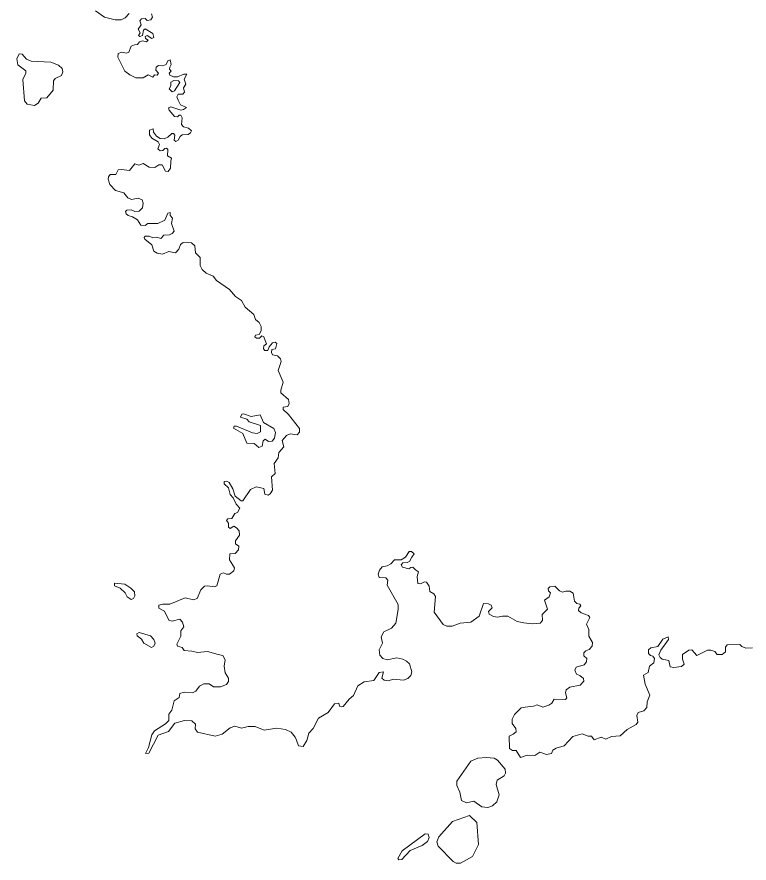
# Model space of a CAD drawing. Extents: x 369010 to 739155, y 6377141 to 6616555.
# Drawn here: x 453069 to 454701, y 6405110 to 6406996 of the extents above; entities that cross this region are included whole.
import ezdxf

# ---------------------------------------------------------------- set-up
doc = ezdxf.new("R2010")
doc.units = 0
doc.header["$LTSCALE"] = 40
doc.layers.add('1', color=7, linetype='Continuous', lineweight=13)

msp = doc.modelspace()

# ---------------------------------------------------------------- linework, layer by layer
at = {"layer": '1'}
for points in [[(453243.63, 6407009.49), (453264.15, 6406995.43), (453287.82, 6406989.97), (453300.9, 6406989.97), (453309.67, 6406994.1), (453318.77, 6407003.87)], [(453368.42, 6407003.37), (453371.23, 6406995.92), (453367.1, 6406989.8), (453358.99, 6406988.31), (453354.52, 6406992.78), (453346.57, 6406992.28), (453342.44, 6406987.32), (453345.58, 6406978.71), (453338.8, 6406968.62), (453343.1, 6406960.51), (453339.95, 6406954.71), (453342.44, 6406952.23), (453348.56, 6406954.71), (453350.71, 6406966.3), (453354.35, 6406969.77), (453371.9, 6406959.51), (453374.05, 6406950.41), (453369.25, 6406948.09), (453358.82, 6406954.71), (453354.52, 6406952.23), (453355.51, 6406947.76), (453360.97, 6406944.62), (453357.5, 6406940.81), (453348.73, 6406943.13), (453342.11, 6406940.48), (453337.8, 6406934.69), (453330.85, 6406933.86), (453323.57, 6406930.71), (453318.27, 6406917.81), (453312.81, 6406915.16), (453302.22, 6406917.81), (453294.28, 6406914.33), (453293.45, 6406906.55), (453309.17, 6406875.27), (453320.26, 6406867.33), (453333.67, 6406860.21), (453350.38, 6406860.54), (453360.97, 6406867.33), (453371.4, 6406861.7), (453375.54, 6406866.83), (453381.17, 6406866), (453384.14, 6406870.97), (453378.68, 6406877.75), (453379.01, 6406884.54), (453384.64, 6406888.01), (453394.07, 6406887.35), (453401.69, 6406890.17), (453404.83, 6406898.28), (453410.13, 6406900.26), (453412.45, 6406890), (453409.47, 6406884.54), (453408.47, 6406879.74), (453412.45, 6406874.94), (453407.98, 6406870.97), (453409.3, 6406866.5), (453417.58, 6406862.69), (453426.35, 6406862.36), (453440.75, 6406868.49), (453447.37, 6406868.32), (453441.74, 6406857.07), (453444.88, 6406846.31), (453440.25, 6406838.2), (453442.4, 6406828.1), (453438.76, 6406824.13), (453428.33, 6406824.3), (453424.86, 6406818.34), (453428, 6406810.39), (453433.63, 6406799.97), (453446.37, 6406794.34), (453440.25, 6406789.54)], [(453440.25, 6406789.54), (453433.96, 6406788.55), (453411.45, 6406795.5), (453406.82, 6406793.84), (453407.81, 6406788.22), (453420.22, 6406774.31), (453426.51, 6406773.32), (453430.15, 6406777.46), (453434.13, 6406777.46), (453437.27, 6406771.5), (453435.78, 6406756.27), (453440.25, 6406751.47), (453451.17, 6406748.33), (453457.79, 6406742.21), (453455.81, 6406737.57), (453450.68, 6406734.1), (453437.11, 6406733.43), (453432.64, 6406729.3), (453428, 6406721.19), (453422.87, 6406718.7), (453419.07, 6406721.19), (453420.39, 6406732.44), (453417.74, 6406736.58), (453413.94, 6406736.25), (453405.33, 6406728.3), (453397.05, 6406724.33), (453388.28, 6406725.16), (453380.17, 6406730.45), (453373.39, 6406739.23), (453372.39, 6406746.51), (453364.12, 6406743.7), (453364.28, 6406733.1), (453369.25, 6406725.82), (453383.32, 6406717.71), (453386.63, 6406711.59), (453382.82, 6406702.32), (453387.62, 6406697.69), (453394.07, 6406698.18), (453398.54, 6406703.15), (453402.35, 6406703.64), (453404.83, 6406700.66), (453404.67, 6406686.6), (453413.11, 6406681.63), (453411.62, 6406675.01), (453410.96, 6406658.79), (453405.83, 6406651.34), (453400.2, 6406652.67), (453392.09, 6406666.24), (453385.14, 6406666.57), (453375.87, 6406660.45), (453363.46, 6406661.44), (453349.72, 6406669.71), (453340.45, 6406666.07), (453331.18, 6406668.39), (453319.27, 6406654.16), (453301.72, 6406656.31), (453294.61, 6406654.99), (453288.98, 6406644.89), (453276.73, 6406644.56), (453272.43, 6406639.92), (453272.1, 6406634.3), (453275.41, 6406622.88), (453288.48, 6406609.47), (453306.85, 6406604.01), (453315.63, 6406593.25), (453324.4, 6406589.11), (453338.96, 6406591.93), (453347.73, 6406588.45), (453350.38, 6406581.17), (453348.23, 6406570.91), (453341.44, 6406563.13), (453331.68, 6406562.63), (453323.4, 6406565.94), (453313.31, 6406565.78), (453310.5, 6406562.14), (453312.15, 6406557.5), (453316.62, 6406553.37), (453326.38, 6406550.88), (453337.31, 6406543.77), (453344.59, 6406531.85), (453354.19, 6406531.35), (453360.48, 6406535.82), (453382.65, 6406535.99), (453398.71, 6406543.1), (453404.83, 6406558.66), (453410.29, 6406560.48), (453410.46, 6406553.53), (453415.59, 6406547.24), (453413.6, 6406535.99), (453419.23, 6406518.44), (453415.09, 6406513.48), (453408.8, 6406510.17), (453396.06, 6406509.34), (453389.44, 6406501.89), (453379.68, 6406505.2), (453371.73, 6406503.55), (453363.46, 6406507.52), (453354.85, 6406507.69), (453352.37, 6406504.21), (453353.69, 6406500.9)], [(453353.69, 6406500.9), (453369.25, 6406487.99), (453373.88, 6406473.76), (453381, 6406469.62), (453392.92, 6406467.47), (453407.31, 6406473.1), (453422.21, 6406470.61), (453429.49, 6406478.23), (453432.97, 6406488.98), (453439.42, 6406493.12), (453457.79, 6406492.79), (453465.41, 6406486.17), (453466.57, 6406469.95), (453477.49, 6406459.86), (453477.32, 6406442.31), (453481.46, 6406433.04), (453490.23, 6406424.93), (453506.12, 6406417.98), (453513.73, 6406408.88), (453542.37, 6406388.36), (453556.1, 6406372.8), (453569.51, 6406364.19), (453577.29, 6406349.13), (453597.15, 6406332.75), (453600.79, 6406321.99), (453609.06, 6406314.71), (453613.2, 6406306.1), (453613.2, 6406296.17), (453608.73, 6406288.56), (453600.46, 6406286.74), (453599.46, 6406282.77), (453603.11, 6406280.12), (453609.23, 6406280.28), (453614.86, 6406284.92), (453618.99, 6406283.26), (453622.47, 6406275.15), (453624.95, 6406267.37), (453619.33, 6406263.24), (453618.5, 6406256.62), (453621.64, 6406252.31), (453628.26, 6406252.31), (453630.91, 6406260.59), (453638.85, 6406269.36), (453644.15, 6406271.02), (453648.29, 6406268.04), (453645.31, 6406256.62), (453636.87, 6406254.96), (453636.04, 6406247.85), (453638.52, 6406242.71), (453649.94, 6406240.56), (453656.4, 6406234.27), (453658.05, 6406228.15), (453651.43, 6406207.79), (453662.03, 6406181.81), (453656.89, 6406164.43), (453657.06, 6406158.31), (453674.44, 6406143.74), (453675.6, 6406134.48), (453672.62, 6406128.02), (453662.19, 6406126.53), (453662.19, 6406121.07), (453674.44, 6406109.81), (453698.77, 6406078.87), (453698.6, 6406070.76), (453693.14, 6406064.63), (453678.08, 6406067.11), (453669.97, 6406063.47), (453660.2, 6406051.72), (453663.85, 6406037.82), (453652.43, 6406025.08), (453650.77, 6406013.66), (453642, 6406000.75), (453644.15, 6405978.07), (453636.37, 6405971.29), (453638.52, 6405941), (453633.39, 6405933.39), (453628.76, 6405930.24), (453621.64, 6405932.39), (453618.83, 6405944.64), (453612.71, 6405946.79), (453601.78, 6405948.78), (453589.53, 6405942.99), (453572.65, 6405917.83), (453568.52, 6405917.33), (453555.61, 6405927.76), (453549.98, 6405943.98), (453541.87, 6405958.21), (453536.41, 6405961.69), (453530.45, 6405960.53), (453530.45, 6405955.57), (453540.71, 6405946.3), (453544.35, 6405931.4), (453551.14, 6405923.95), (453557.59, 6405910.05), (453565.54, 6405900.95), (453560.08, 6405891.52), (453554.61, 6405889.53), (453547.99, 6405877.78), (453539.22, 6405877.61), (453535.91, 6405873.81)], [(453535.91, 6405873.81), (453540.55, 6405867.52), (453540.05, 6405859.08), (453544.35, 6405855.6), (453552.46, 6405860.73), (453558.25, 6405857.26), (453564.38, 6405850.47), (453564.87, 6405840.71), (453556.1, 6405828.29), (453555.77, 6405821.67), (453563.22, 6405816.71), (453562.72, 6405808.43), (453555.61, 6405800.16), (453543.19, 6405799.49), (453542.7, 6405786.25), (453553.45, 6405768.21), (453552.46, 6405761.1), (453542.86, 6405754.15), (453535.58, 6405754.15), (453529.29, 6405756.79), (453521.51, 6405753.82), (453514.06, 6405728.16), (453508.11, 6405725.51), (453494.37, 6405728), (453487.09, 6405727.34), (453478.81, 6405718.89), (453470.54, 6405699.7), (453462.43, 6405696.55), (453443.89, 6405701.35), (453409.8, 6405687.45), (453394.07, 6405687.28), (453384.81, 6405684.8), (453384.81, 6405678.02), (453397.72, 6405671.39), (453407.48, 6405651.2), (453414.93, 6405648.89), (453431.48, 6405653.35), (453438.1, 6405647.23), (453440.75, 6405636.8), (453434.29, 6405627.54), (453433.96, 6405615.45), (453425.52, 6405597.91), (453427.01, 6405593.61), (453437.11, 6405590.3), (453441.74, 6405583.51), (453458.95, 6405582.35), (453471.03, 6405579.37), (453493.21, 6405581.86), (453517.04, 6405574.58), (453527.97, 6405572.75), (453533.1, 6405563.32), (453530.78, 6405548.59), (453532.93, 6405534.19), (453540.05, 6405522.28), (453540.21, 6405514.99), (453535.91, 6405507.71), (453522.67, 6405502.75), (453506.78, 6405502.58), (453497.51, 6405509.2), (453485.43, 6405509.86), (453475.34, 6405504.57), (453467.72, 6405493.31), (453459.95, 6405489.34), (453441.24, 6405490.83), (453432.14, 6405488.18), (453430.49, 6405479.08), (453419.23, 6405471.8), (453413.94, 6405450.61), (453407.31, 6405441.84), (453406.98, 6405427.94), (453400.2, 6405420.16), (453375.54, 6405404.93), (453369.25, 6405396.16), (453361.97, 6405367.7), (453355.02, 6405354.45), (453362.63, 6405354.95), (453383.65, 6405395.17), (453406.32, 6405402.95), (453420.39, 6405421.81), (453442.4, 6405427.61), (453458.95, 6405427.44), (453467.06, 6405419.66), (453466.4, 6405408.91), (453471.53, 6405401.79), (453510.92, 6405393.02), (453526.15, 6405397.15), (453544.19, 6405411.72), (453554.45, 6405415.03), (453569.51, 6405410.89), (453584.57, 6405414.7), (453599.96, 6405414.2), (453619.82, 6405406.26), (453648.29, 6405410.4), (453667.65, 6405407.58), (453680.07, 6405402.12), (453689.33, 6405391.03), (453691.98, 6405383.91), (453696.12, 6405371.34), (453707.04, 6405370.01), (453715.15, 6405383.09)], [(453715.15, 6405383.09), (453719.46, 6405399.64), (453729.05, 6405409.9), (453741.3, 6405432.74), (453762.65, 6405445.48), (453776.55, 6405465.01), (453786.32, 6405466.5), (453787.81, 6405460.05), (453791.28, 6405458.23), (453796.08, 6405459.38), (453809.32, 6405475.27), (453819.09, 6405483.71), (453829.02, 6405505.23), (453842.92, 6405514), (453864.6, 6405516.98), (453876.68, 6405535.19), (453886.12, 6405536.18), (453882.48, 6405522.28), (453887.61, 6405517.64), (453896.38, 6405516.15), (453908.63, 6405519.63), (453930.31, 6405517.97), (453940.57, 6405521.78), (453946.69, 6405527.9), (453949.51, 6405536.01), (453943.88, 6405554.05), (453937.42, 6405559.85), (453929.31, 6405564.31), (453915.58, 6405567.46), (453894.39, 6405563.32), (453884.46, 6405565.8), (453878.01, 6405573.58), (453876.35, 6405585), (453884.13, 6405599.9), (453880.49, 6405614.3), (453886.45, 6405625.72), (453903.99, 6405633.83), (453913.43, 6405645.08), (453918.89, 6405675.04), (453918.89, 6405686.29), (453894.23, 6405729.16), (453895.88, 6405740.91), (453891.25, 6405746.04), (453876.68, 6405746.53), (453874.37, 6405754.15), (453876.85, 6405762.59), (453882.97, 6405770.37), (453894.39, 6405772.68), (453902.67, 6405776.99), (453910.78, 6405786.09), (453925.67, 6405785.76), (453935.44, 6405791.72), (453943.22, 6405804.63), (453948.84, 6405804.79), (453954.47, 6405799.66), (453949.01, 6405792.21), (453943.88, 6405782.61), (453938.75, 6405779.97), (453929.48, 6405779.14), (453925.18, 6405774.5), (453928.32, 6405769.7), (453942.89, 6405765.57), (453946.86, 6405769.21), (453951.66, 6405769.7), (453957.28, 6405763.42), (453963.74, 6405758.95), (453961.26, 6405748.69), (453962.91, 6405733.13), (453968.37, 6405732.13), (453977.31, 6405737.27), (453981.78, 6405736.44), (453987.9, 6405727.17), (453989.56, 6405715.25), (453998.16, 6405710.12), (454001.97, 6405704.33), (453998.66, 6405669.41), (454019.02, 6405641.77), (454027.13, 6405638.46), (454039.37, 6405638.13), (454057.08, 6405644.58), (454081.08, 6405646.9), (454099.62, 6405660.47), (454109.38, 6405688.28), (454120.14, 6405687.95), (454125.93, 6405684.97), (454128.42, 6405678.68), (454120.31, 6405671.06), (454121.96, 6405664.61), (454131.23, 6405659.64), (454140.33, 6405658.15), (454151.26, 6405660.47), (454163.17, 6405660.14), (454184.19, 6405648.72), (454198.92, 6405645.25), (454217.46, 6405643.26), (454235.17, 6405644.58), (454240.79, 6405650.38), (454240.13, 6405663.78), (454251.72, 6405675.7), (454245.43, 6405695.72)], [(454245.43, 6405695.72), (454255.36, 6405703.83), (454258.17, 6405712.27), (454254.2, 6405716.91), (454253.21, 6405722.04), (454256.85, 6405726.01), (454267.94, 6405727), (454278.2, 6405716.74), (454284.98, 6405713.76), (454292.43, 6405716.08), (454301.7, 6405716.08), (454309.31, 6405711.45), (454311.79, 6405693.74), (454317.42, 6405688.94), (454324.21, 6405686.95), (454325.86, 6405683.15), (454321.56, 6405678.18), (454321.23, 6405673.05), (454326.69, 6405667.92), (454343.07, 6405661.8), (454346.38, 6405657.16), (454338.61, 6405642.6), (454344.23, 6405630.68), (454344.23, 6405615.79), (454352.01, 6405601.88), (454351.52, 6405593.28), (454344.73, 6405585.99), (454337.12, 6405583.02), (454332.98, 6405578.38), (454332.98, 6405572.26), (454339.76, 6405566.13), (454339.1, 6405558.69), (454333.81, 6405551.74), (454315.44, 6405546.94), (454312.95, 6405539.82), (454316.59, 6405530.88), (454324.21, 6405527.9), (454332.32, 6405521.12), (454332.48, 6405515.16), (454324.54, 6405506.88), (454301.53, 6405502.25), (454293.42, 6405496.46), (454291.6, 6405489.84), (454294.75, 6405478.09), (454291.77, 6405474.78), (454266.61, 6405475.27), (454261.48, 6405466.67), (454254.86, 6405462.2), (454241.45, 6405457.56), (454229.04, 6405462.53), (454220.77, 6405459.88), (454202.07, 6405457.89), (454193.29, 6405455.91), (454178.07, 6405441.01), (454173.27, 6405431.08), (454173.27, 6405421.32), (454181.21, 6405410.23), (454181.54, 6405402.29), (454175.25, 6405397.32), (454165.99, 6405393.18), (454166.81, 6405365.71), (454173.76, 6405361.24), (454181.71, 6405360.74), (454191.47, 6405345.19), (454206.7, 6405350.48), (454223.75, 6405349.99), (454235, 6405357.1), (454249.4, 6405351.81), (454260.49, 6405353.96), (454263.8, 6405361.74), (454271.08, 6405365.87), (454289.29, 6405371.01), (454308.15, 6405392.19), (454329.34, 6405398.15), (454342.08, 6405393.02), (454350.03, 6405393.18), (454355.98, 6405384.41), (454371.38, 6405390.53), (454381.8, 6405386.56), (454394.22, 6405392.52), (454413.58, 6405394.01), (454429.3, 6405407.58), (454449.33, 6405419), (454452.97, 6405424.13), (454450.82, 6405439.03), (454454.29, 6405445.98), (454466.71, 6405449.62), (454473.49, 6405456.9), (454473.82, 6405469.65), (454480.28, 6405484.54), (454469.69, 6405508.87), (454466.21, 6405529.06), (454476.14, 6405534.69), (454478.95, 6405548.59), (454489.05, 6405556.2), (454490.37, 6405566.13), (454486.73, 6405571.1), (454481.1, 6405573.09), (454476.64, 6405577.22), (454477.13, 6405585.66)], [(454477.13, 6405585.66), (454482.26, 6405589.8), (454497.99, 6405593.11), (454508.91, 6405608.83), (454520.83, 6405613.96), (454521.82, 6405608.67), (454504.28, 6405584.51), (454500.3, 6405574.41), (454502.95, 6405567.95), (454507.42, 6405564.31), (454522.32, 6405561.33), (454525.29, 6405547.6), (454533.74, 6405546.11), (454550.62, 6405547.93), (454556.74, 6405553.06), (454552.6, 6405564.81), (454553.1, 6405574.91), (454566.67, 6405584.51), (454573.95, 6405585), (454584.71, 6405572.59), (454608.21, 6405584.34), (454615.99, 6405584.34), (454624.93, 6405581.86), (454630.39, 6405574.74), (454641.15, 6405575.24), (454648.93, 6405580.86), (454648.43, 6405591.62), (454652.4, 6405596.42), (454680.87, 6405596.92), (454685.01, 6405593.11), (454694.27, 6405589.14), (454708.84, 6405589.8)]]:
    msp.add_lwpolyline(points, dxfattribs=at)
for points in [[(453107.75, 6406798.81), (453116.03, 6406803.94), (453122.81, 6406815.03), (453135.56, 6406815.85), (453149.63, 6406833.23), (453149.96, 6406853.42), (453153.6, 6406858.72), (453167.83, 6406865.84), (453170.64, 6406873.45), (453169.15, 6406881.39), (453161.21, 6406888.51), (453144.33, 6406895.3), (453099.97, 6406897.61), (453089.71, 6406901.92), (453079.95, 6406913.17), (453073.33, 6406913.67), (453068.53, 6406902.91), (453070.68, 6406889.01), (453088.22, 6406876.26), (453088.72, 6406870.47), (453081.44, 6406856.9), (453085.08, 6406809.23), (453091.2, 6406801.95)], [(453418.57, 6406854.42), (453411.95, 6406850.94), (453411.95, 6406842.5), (453407.81, 6406835.55), (453414.6, 6406829.26), (453420.06, 6406831.25), (453432.14, 6406849.95), (453428.5, 6406853.59)], [(453607.74, 6406036.17), (453615.19, 6406039.48), (453617.5, 6406051.23), (453622.14, 6406054.87), (453629.75, 6406049.57), (453637.86, 6406050.23), (453643.16, 6406057.35), (453644.98, 6406070.09), (453641.5, 6406079.03), (453618.5, 6406091.94), (453610.72, 6406109.48), (453591.19, 6406105.18), (453574.14, 6406111.3), (453569.84, 6406110.48), (453566.86, 6406104.19), (453581.26, 6406099.72), (453586.56, 6406093.26), (453611.71, 6406085.15), (453611.71, 6406071.25), (453604.1, 6406067.61), (453594.17, 6406069.1), (453558.25, 6406084.16), (453552.96, 6406084), (453551.47, 6406079.36), (453572.65, 6406067.61), (453581.43, 6406046.1), (453597.31, 6406045.6)], [(453323.57, 6405697.54), (453328.7, 6405699.86), (453331.68, 6405705.99), (453330.52, 6405714.76), (453322.91, 6405722.87), (453309.17, 6405731.47), (453285.83, 6405734.29), (453286.5, 6405727.67), (453298.74, 6405722.87), (453309.67, 6405712.77), (453314.3, 6405703.17)], [(453368.42, 6405590.3), (453374.05, 6405593.61), (453376.53, 6405600.56), (453374.05, 6405608.67), (453366.6, 6405616.78), (453341.44, 6405623.73), (453336.31, 6405620.92), (453336.48, 6405616.78), (453346.08, 6405609.17), (453351.71, 6405599.9)], [(454114.68, 6405345.35), (454096.64, 6405343.86), (454080.59, 6405337.41), (454049.3, 6405292.39), (454049.3, 6405282.96), (454056.42, 6405268.06), (454059.73, 6405249.69), (454070.99, 6405244.39), (454087.54, 6405248.04), (454105.41, 6405235.62), (454118.65, 6405233.64), (454129.08, 6405237.28), (454139.01, 6405246.88), (454144.14, 6405262.27), (454137.19, 6405285.44), (454139.84, 6405294.71), (454154.9, 6405304.14), (454158.04, 6405310.76), (454157.05, 6405319.04), (454140.33, 6405339.56), (454132.55, 6405343.53)], [(454077.77, 6405215.93), (454040.04, 6405202.85), (454009.58, 6405168.59), (454005.12, 6405157.5), (454007.76, 6405147.57), (454041.03, 6405113.32), (454047.82, 6405110.17), (454057.41, 6405110.01), (454084.72, 6405124.57), (454097.8, 6405151.38), (454093.99, 6405200.2)], [(453978.63, 6405174.88), (453927.82, 6405136.98), (453918.06, 6405120.43), (453920.21, 6405117.12), (453927.16, 6405117.95), (453945.2, 6405137.98), (453972.18, 6405149.56), (453983.93, 6405158), (453988.07, 6405167.27), (453985.92, 6405174.39)]]:
    msp.add_lwpolyline(points, close=True, dxfattribs=at)

doc.saveas('drawing.dxf')
